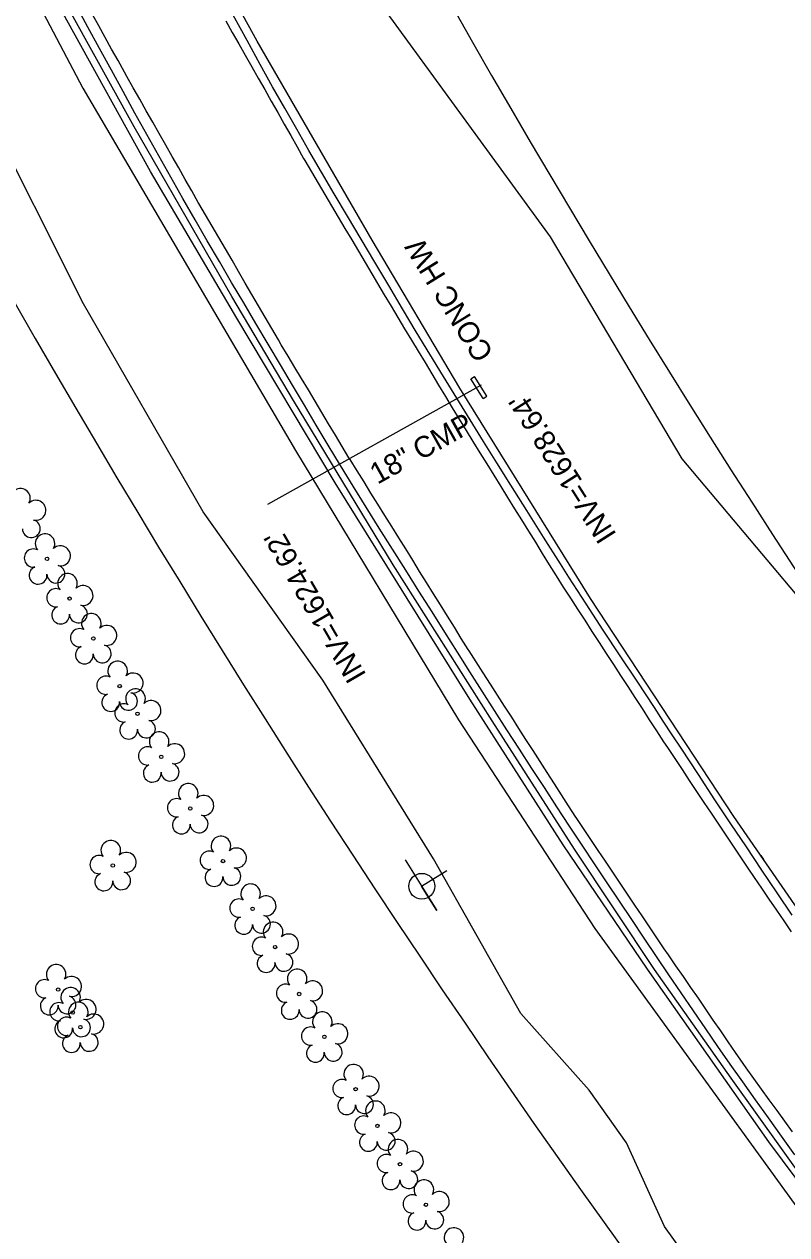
# Model space of a CAD drawing. Extents: x 472260 to 482161, y 489063 to 507124.
# Drawn here: x 478630.7 to 478775.5, y 494255.5 to 494485.4 of the extents above; entities that cross this region are included whole.
import ezdxf

# ---------------------------------------------------------------- set-up
doc = ezdxf.new("R2010")
doc.units = 0
for name, color, linetype in [('Exist Structure Minor Drop Inlet Cogo Elevation', 7, 'Continuous'), ('Exist Structure Minor Pipes CMP 30 Inch', 7, 'Continuous'), ('Prop Drainage Structure Catch Basin Convert From Junction Box Label', 7, 'Continuous'), ('Prop Drainage Structure Drop Inlet Grate 2 Narrow Slots and Sag Grates 840 24 CELL', 7, 'Continuous'), ('Prop Drainage Structure Drop Inlet Grate 2 Wide Slots and Flat Grates 840 20 Label', 7, 'Continuous'), ('Prop Drainage Structure Pipe RCP 66in Class IV', 7, 'Continuous'), ('Prop Drainage Structure Pipe RCP 66in Class IV Label', 7, 'Continuous'), ('Prop Drainage Structure Pipe Stub Out CELL', 7, 'Continuous'), ('Prop Drainage Structure Pipe Welded Steel 72in Label', 7, 'Continuous'), ('Prop Drainage Structure Plot Symbol 50 Scale', 7, 'Continuous'), ('Prop Drainage Structure Plot Symbol 50 Scale CELL', 7, 'Continuous'), ('Prop Drainage Structure Tops and Inverts LABEL', 7, 'Continuous'), ('Prop Earthen Structure Base Ditch Lateral Detail Label', 7, 'Continuous'), ('Prop Erosion Rip Rap Pad at Outlet Label', 7, 'Continuous')]:
    doc.layers.add(name, color=color, linetype=linetype)

msp = doc.modelspace()

# ---------------------------------------------------------------- linework, layer by layer
at = {"layer": 'Exist Structure Minor Drop Inlet Cogo Elevation'}
for radius in [1948.89, 2048.89]:
    msp.add_arc((480407.9, 495448.91), radius, 192.1328, 219.63873, dxfattribs=at)
at = {"layer": 'Prop Drainage Structure Catch Basin Convert From Junction Box Label'}
for p in [(478770.54, 494327.53), (478771.06, 494326.77)]:
    msp.add_line(p, (478771.06, 494326.77), dxfattribs=at)
for points in [[(478771.06, 494326.77), (478765.41, 494334.94), (478738.22, 494376.35), (478713.41, 494416.25), (478696.75, 494444.34), (478674.9, 494482.15), (478655.21, 494518.01), (478633.82, 494559.68), (478613.1, 494601.97), (478589.5, 494654.37)], [(478849.64, 494173.84), (478834.24, 494192.77), (478817.97, 494213.7), (478799.94, 494237.17), (478784.01, 494258.57), (478764.88, 494285.24), (478750.33, 494305.9), (478735.16, 494328.74), (478719.56, 494353.09), (478700.76, 494382.7), (478681.8, 494413.94), (478670.09, 494433.69), (478651.57, 494465.89), (478635.82, 494494.36), (478621.81, 494520.92), (478610.22, 494543.28), (478596.37, 494570.77), (478587.24, 494590.09)], [(478801.94, 494282.59), (478796.45, 494290.06), (478771.06, 494326.77)]]:
    msp.add_lwpolyline(points, dxfattribs=at)
at = {"layer": 'Prop Drainage Structure Drop Inlet Grate 2 Narrow Slots and Sag Grates 840 24 CELL'}
for points in [[(478776.54, 494275.05), (478775.08, 494277.08), (478773.62, 494279.1), (478772.15, 494281.13), (478770.69, 494283.16), (478769.23, 494285.19), (478767.77, 494287.22), (478767.17, 494288.05), (478765.75, 494290.11), (478764.34, 494292.18), (478762.92, 494294.24), (478761.51, 494296.3), (478760.09, 494298.36), (478758.68, 494300.42), (478757.26, 494302.48), (478755.85, 494304.54), (478754.43, 494306.6), (478753.02, 494308.66), (478752.21, 494309.83), (478750.82, 494311.91), (478749.42, 494313.98), (478748.03, 494316.06), (478746.63, 494318.13), (478745.24, 494320.21), (478743.85, 494322.28), (478742.45, 494324.36), (478741.06, 494326.43), (478739.66, 494328.51), (478738.27, 494330.58), (478736.88, 494332.66), (478735.48, 494334.73), (478735.41, 494334.84), (478734.06, 494336.95), (478732.71, 494339.05), (478731.36, 494341.15), (478730.01, 494343.26), (478728.66, 494345.36), (478727.31, 494347.46), (478725.95, 494349.57), (478724.6, 494351.67), (478723.25, 494353.77), (478721.9, 494355.88), (478720.55, 494357.98), (478719.2, 494360.08), (478717.85, 494362.19), (478716.5, 494364.29), (478715.15, 494366.39), (478715, 494366.62), (478713.68, 494368.74), (478712.36, 494370.87), (478711.04, 494372.99), (478709.73, 494375.11), (478708.41, 494377.24), (478707.09, 494379.36), (478705.77, 494381.48), (478704.45, 494383.61), (478703.13, 494385.73), (478701.81, 494387.85), (478700.49, 494389.98), (478699.17, 494392.1), (478697.85, 494394.22), (478696.53, 494396.35), (478695.21, 494398.47), (478693.9, 494400.59), (478692.58, 494402.72), (478692.36, 494403.06), (478691.08, 494405.21), (478689.79, 494407.35), (478688.5, 494409.49), (478687.22, 494411.64), (478685.93, 494413.78), (478684.65, 494415.92), (478683.36, 494418.07), (478682.08, 494420.21), (478680.79, 494422.35), (478679.51, 494424.5), (478678.95, 494425.42), (478677.7, 494427.58), (478676.44, 494429.74), (478675.18, 494431.9), (478673.93, 494434.06), (478672.67, 494436.22), (478671.41, 494438.38), (478670.16, 494440.54), (478668.9, 494442.7), (478667.64, 494444.86), (478666.38, 494447.02), (478665.13, 494449.18), (478663.87, 494451.34), (478663.75, 494451.54), (478662.52, 494453.72), (478661.29, 494455.89), (478660.05, 494458.06), (478658.82, 494460.24), (478657.58, 494462.41), (478656.35, 494464.59), (478655.12, 494466.76), (478653.88, 494468.93), (478652.65, 494471.11), (478651.42, 494473.28), (478650.18, 494475.46), (478649.72, 494476.27), (478648.51, 494478.45), (478647.3, 494480.64), (478646.09, 494482.83), (478644.88, 494485.02), (478643.67, 494487.2)], [(478668.97, 494485.99), (478670.21, 494483.81), (478671.44, 494481.64), (478672.67, 494479.46), (478673.9, 494477.29), (478675.13, 494475.11), (478676.36, 494472.94), (478677.6, 494470.76), (478678.83, 494468.59), (478680.06, 494466.41), (478681.29, 494464.24), (478682.52, 494462.06), (478683.75, 494459.89), (478683.99, 494459.47), (478685.26, 494457.32), (478686.53, 494455.17), (478687.8, 494453.01), (478689.06, 494450.86), (478690.33, 494448.71), (478691.6, 494446.55), (478692.87, 494444.4), (478694.14, 494442.25), (478695.41, 494440.09), (478696.68, 494437.94), (478697.76, 494436.1), (478699.05, 494433.96), (478700.34, 494431.82), (478701.63, 494429.68), (478702.92, 494427.54), (478704.21, 494425.4), (478705.5, 494423.26), (478706.79, 494421.12), (478708.07, 494418.97), (478709.36, 494416.83), (478710.65, 494414.69), (478711.94, 494412.55), (478713.26, 494410.36), (478714.58, 494408.24), (478715.89, 494406.11), (478717.21, 494403.99), (478718.53, 494401.87), (478719.85, 494399.74), (478721.16, 494397.62), (478722.48, 494395.49), (478723.8, 494393.37), (478725.11, 494391.24), (478726.43, 494389.12), (478727.75, 494386.99), (478729.06, 494384.87), (478730.38, 494382.74), (478731.7, 494380.62), (478733.02, 494378.48), (478734.38, 494376.38), (478735.74, 494374.29), (478737.1, 494372.19), (478738.47, 494370.09), (478739.83, 494368), (478741.19, 494365.9), (478742.55, 494363.8), (478743.91, 494361.71), (478745.27, 494359.61), (478746.63, 494357.51), (478747.99, 494355.42), (478749.35, 494353.32), (478750.71, 494351.22), (478752.08, 494349.13), (478752.8, 494348.01), (478754.19, 494345.93), (478755.58, 494343.85), (478756.96, 494341.77), (478758.35, 494339.7), (478759.74, 494337.62), (478761.13, 494335.54), (478762.52, 494333.46), (478763.9, 494331.38), (478765.29, 494329.3), (478766.68, 494327.22), (478768.07, 494325.14), (478769.26, 494323.36), (478770.67, 494321.3), (478772.09, 494319.24), (478773.5, 494317.18), (478774.92, 494315.12), (478776.33, 494313.05)]]:
    msp.add_lwpolyline(points, dxfattribs=at)
at = {"layer": 'Prop Drainage Structure Drop Inlet Grate 2 Wide Slots and Flat Grates 840 20 Label'}
for p, q in [((478635.04, 494383.86), (478635.04, 494383.86)), ((478639.32, 494376.31), (478639.32, 494376.31)), ((478643.83, 494368.73), (478643.83, 494368.73)), ((478648.83, 494359.7), (478648.83, 494359.7)), ((478652.22, 494354.45), (478652.22, 494354.45)), ((478656.72, 494346.27), (478656.72, 494346.27)), ((478662.23, 494336.45), (478662.23, 494336.45)), ((478647.53, 494325.64), (478647.53, 494325.64)), ((478668.44, 494326.47), (478668.44, 494326.47)), ((478674.06, 494317.4), (478674.06, 494317.4)), ((478678.33, 494310.14), (478678.33, 494310.14)), ((478637.16, 494302.08), (478637.16, 494302.08)), ((478682.91, 494301.24), (478682.91, 494301.24)), ((478639.91, 494297.73), (478639.91, 494297.73)), ((478641.37, 494294.95), (478641.37, 494294.95)), ((478687.69, 494293.1), (478687.69, 494293.1)), ((478693.62, 494283.15), (478693.62, 494283.15)), ((478697.76, 494276.19), (478697.76, 494276.19)), ((478702.04, 494268.91), (478702.04, 494268.91)), ((478706.96, 494261.23), (478706.96, 494261.23))]:
    msp.add_line(p, q, dxfattribs=at)
for centre in [(478635.04, 494383.86), (478639.32, 494376.31), (478643.83, 494368.73), (478648.83, 494359.7), (478652.22, 494354.45), (478656.72, 494346.27), (478662.23, 494336.45), (478647.53, 494325.64), (478668.44, 494326.47), (478674.06, 494317.4), (478678.33, 494310.14), (478637.16, 494302.08), (478682.91, 494301.24), (478639.91, 494297.73), (478641.37, 494294.95), (478687.69, 494293.1), (478693.62, 494283.15), (478697.76, 494276.19), (478702.04, 494268.91), (478706.96, 494261.23)]:
    msp.add_circle(centre, 0.326, dxfattribs=at)
for centre, radius, start, end in [((478629.99, 494395.35), 1.86, 330.1651, 219.7134), ((478632.92, 494393.07), 1.9, 257.1011, 134.1999), ((478632.05, 494389.58), 1.7, 181.2822, 74.56), ((478634.66, 494386.73), 1.86, 330.1651, 219.7134), ((478632.44, 494384.01), 1.73, 62.6636, 279.3457), ((478637.59, 494384.44), 1.9, 257.1011, 134.1999), ((478633.34, 494380.74), 1.69, 111.5671, 6.231), ((478636.72, 494380.96), 1.7, 181.2822, 74.56), ((478638.93, 494379.19), 1.86, 330.1651, 219.7134), ((478636.71, 494376.47), 1.73, 62.6636, 279.3457), ((478641.87, 494376.9), 1.9, 257.1011, 134.1999), ((478637.62, 494373.19), 1.69, 111.5671, 6.231), ((478640.99, 494373.41), 1.7, 181.2822, 74.56), ((478643.45, 494371.6), 1.86, 330.1651, 219.7134), ((478641.23, 494368.88), 1.73, 62.6636, 279.3457), ((478646.38, 494369.32), 1.9, 257.1011, 134.1999), ((478642.13, 494365.61), 1.69, 111.5671, 6.231), ((478645.51, 494365.83), 1.7, 181.2822, 74.56), ((478648.45, 494362.57), 1.86, 330.1651, 219.7134), ((478651.38, 494360.28), 1.9, 257.1011, 134.1999), ((478646.22, 494359.85), 1.73, 62.6636, 279.3457), ((478647.13, 494356.57), 1.69, 111.5671, 6.231), ((478650.5, 494356.8), 1.7, 181.2822, 74.56), ((478651.84, 494357.32), 1.86, 330.1651, 219.7134), ((478649.62, 494354.6), 1.73, 62.6636, 279.3457), ((478654.77, 494355.04), 1.9, 257.1011, 134.1999), ((478653.9, 494351.55), 1.7, 181.2822, 74.56), ((478650.52, 494351.33), 1.69, 111.5671, 6.231), ((478656.33, 494349.15), 1.86, 330.1651, 219.7134), ((478659.27, 494346.86), 1.9, 257.1011, 134.1999), ((478654.11, 494346.43), 1.73, 62.6636, 279.3457), ((478655.01, 494343.15), 1.69, 111.5671, 6.231), ((478658.39, 494343.37), 1.7, 181.2822, 74.56), ((478661.85, 494339.33), 1.86, 330.1651, 219.7134), ((478659.63, 494336.61), 1.73, 62.6636, 279.3457), ((478664.78, 494337.04), 1.9, 257.1011, 134.1999), ((478660.53, 494333.33), 1.69, 111.5671, 6.231), ((478663.9, 494333.55), 1.7, 181.2822, 74.56), ((478647.14, 494328.52), 1.86, 330.1651, 219.7134), ((478668.05, 494329.35), 1.86, 330.1651, 219.7134), ((478650.08, 494326.23), 1.9, 257.1011, 134.1999), ((478665.83, 494326.63), 1.73, 62.6636, 279.3457), ((478670.99, 494327.06), 1.9, 257.1011, 134.1999), ((478644.92, 494325.8), 1.73, 62.6636, 279.3457), ((478645.82, 494322.52), 1.69, 111.5671, 6.231), ((478649.2, 494322.74), 1.7, 181.2822, 74.56), ((478666.73, 494323.35), 1.69, 111.5671, 6.231), ((478670.11, 494323.57), 1.7, 181.2822, 74.56), ((478673.68, 494320.27), 1.86, 330.1651, 219.7134), ((478671.46, 494317.55), 1.73, 62.6636, 279.3457), ((478676.61, 494317.98), 1.9, 257.1011, 134.1999), ((478672.36, 494314.28), 1.69, 111.5671, 6.231), ((478675.74, 494314.5), 1.7, 181.2822, 74.56), ((478677.95, 494313.02), 1.86, 330.1651, 219.7134), ((478675.73, 494310.3), 1.73, 62.6636, 279.3457), ((478680.88, 494310.73), 1.9, 257.1011, 134.1999), ((478676.63, 494307.02), 1.69, 111.5671, 6.231), ((478680.01, 494307.24), 1.7, 181.2822, 74.56), ((478636.77, 494304.96), 1.86, 330.1651, 219.7134), ((478682.52, 494304.11), 1.86, 330.1651, 219.7134), ((478634.55, 494302.24), 1.73, 62.6636, 279.3457), ((478639.52, 494300.6), 1.86, 330.1651, 219.7134), ((478639.7, 494302.67), 1.9, 257.1011, 134.1999), ((478680.3, 494301.39), 1.73, 62.6636, 279.3457), ((478685.46, 494301.83), 1.9, 257.1011, 134.1999), ((478635.45, 494298.96), 1.69, 111.5671, 6.231), ((478638.83, 494299.18), 1.7, 181.2822, 74.56), ((478642.46, 494298.32), 1.9, 257.1011, 134.1999), ((478637.3, 494297.88), 1.73, 62.6636, 279.3457), ((478640.98, 494297.82), 1.86, 330.1651, 219.7134), ((478681.2, 494298.12), 1.69, 111.5671, 6.231), ((478684.58, 494298.34), 1.7, 181.2822, 74.56), ((478687.3, 494295.97), 1.86, 330.1651, 219.7134), ((478638.2, 494294.61), 1.69, 111.5671, 6.231), ((478638.76, 494295.1), 1.73, 62.6636, 279.3457), ((478641.58, 494294.83), 1.7, 181.2822, 74.56), ((478643.91, 494295.54), 1.9, 257.1011, 134.1999), ((478690.24, 494293.69), 1.9, 257.1011, 134.1999), ((478639.66, 494291.83), 1.69, 111.5671, 6.231), ((478643.04, 494292.05), 1.7, 181.2822, 74.56), ((478685.08, 494293.25), 1.73, 62.6636, 279.3457), ((478685.98, 494289.98), 1.69, 111.5671, 6.231), ((478689.36, 494290.2), 1.7, 181.2822, 74.56), ((478693.24, 494286.02), 1.86, 330.1651, 219.7134), ((478691.02, 494283.3), 1.73, 62.6636, 279.3457), ((478696.17, 494283.74), 1.9, 257.1011, 134.1999), ((478695.3, 494280.25), 1.7, 181.2822, 74.56), ((478691.92, 494280.03), 1.69, 111.5671, 6.231), ((478697.37, 494279.07), 1.86, 330.1651, 219.7134), ((478695.15, 494276.35), 1.73, 62.6636, 279.3457), ((478700.31, 494276.78), 1.9, 257.1011, 134.1999), ((478699.43, 494273.29), 1.7, 181.2822, 74.56), ((478696.05, 494273.07), 1.69, 111.5671, 6.231), ((478701.65, 494271.78), 1.86, 330.1651, 219.7134), ((478699.43, 494269.06), 1.73, 62.6636, 279.3457), ((478704.58, 494269.5), 1.9, 257.1011, 134.1999), ((478700.33, 494265.79), 1.69, 111.5671, 6.231), ((478703.71, 494266.01), 1.7, 181.2822, 74.56), ((478706.58, 494264.1), 1.86, 330.1651, 219.7134), ((478709.51, 494261.82), 1.9, 257.1011, 134.1999), ((478704.36, 494261.38), 1.73, 62.6636, 279.3457), ((478705.26, 494258.11), 1.69, 111.5671, 6.231), ((478708.64, 494258.33), 1.7, 181.2822, 74.56), ((478712.28, 494255.01), 1.86, 330.1651, 219.7134)]:
    msp.add_arc(centre, radius, start, end, dxfattribs=at)
at = {"layer": 'Prop Drainage Structure Pipe RCP 66in Class IV'}
msp.add_line((478717.45, 494416.82), (478676.9, 494394.15), dxfattribs=at)
at = {"layer": 'Prop Drainage Structure Pipe Stub Out CELL'}
for points in [[(478777, 494270.71), (478774.46, 494274.24), (478771.97, 494277.71), (478769.53, 494281.14), (478767.12, 494284.54), (478764.74, 494287.92), (478762.4, 494291.27), (478760.08, 494294.63), (478757.75, 494298.02), (478755.41, 494301.44), (478753.07, 494304.9), (478750.73, 494308.38), (478748.38, 494311.87), (478746.04, 494315.36), (478743.69, 494318.85), (478741.34, 494322.37), (478738.98, 494325.92), (478736.6, 494329.51), (478734.22, 494333.13), (478731.83, 494336.77), (478729.45, 494340.42), (478727.07, 494344.07), (478724.7, 494347.74), (478722.33, 494351.4), (478719.98, 494355.07), (478717.64, 494358.74), (478715.31, 494362.42), (478712.97, 494366.13), (478710.57, 494369.92), (478708.13, 494373.78), (478705.63, 494377.72), (478703.12, 494381.7), (478700.61, 494385.69), (478698.11, 494389.68), (478695.61, 494393.69), (478693.15, 494397.67), (478690.76, 494401.59), (478688.42, 494405.45), (478686.15, 494409.25), (478683.9, 494413.04), (478681.63, 494416.86), (478679.33, 494420.71), (478677.02, 494424.6), (478674.7, 494428.51), (478672.38, 494432.43), (478670.07, 494436.35), (478667.76, 494440.28), (478665.45, 494444.24), (478663.14, 494448.22), (478660.84, 494452.24), (478658.55, 494456.29), (478656.26, 494460.36), (478653.99, 494464.43), (478651.73, 494468.5), (478649.49, 494472.57), (478647.25, 494476.65), (478645.01, 494480.72), (478642.77, 494484.8), (478640.54, 494488.88)], [(478776.5, 494316.2), (478773.62, 494320.42), (478770.72, 494324.75), (478767.8, 494329.15), (478764.85, 494333.56), (478761.84, 494338.11), (478758.68, 494342.91), (478755.41, 494347.92), (478753.73, 494350.47), (478752.03, 494353.06), (478750.33, 494355.63), (478747.04, 494360.62), (478743.85, 494365.43), (478740.63, 494370.32), (478737.37, 494375.32), (478734.12, 494380.36), (478732.5, 494382.89), (478729.29, 494387.95), (478726.1, 494393.02), (478723.09, 494397.82), (478720.41, 494402.11), (478717.9, 494406.16), (478715.39, 494410.24), (478712.86, 494414.35), (478710.28, 494418.49), (478707.68, 494422.69), (478705.1, 494426.98), (478702.52, 494431.33), (478699.91, 494435.74), (478697.29, 494440.16), (478694.67, 494444.56), (478692.08, 494448.91), (478689.56, 494453.13), (478687.11, 494457.27), (478684.74, 494461.4), (478682.43, 494465.46), (478680.16, 494469.42), (478677.86, 494473.45), (478675.49, 494477.73), (478673, 494482.27), (478670.37, 494487.07)]]:
    msp.add_lwpolyline(points, dxfattribs=at)
at = {"layer": 'Prop Drainage Structure Plot Symbol 50 Scale'}
for p, q in [((478715.46, 494418.02), (478716.16, 494418.47)), ((478717.85, 494414.29), (478715.46, 494418.02)), ((478718.55, 494414.74), (478716.16, 494418.47)), ((478717.85, 494414.29), (478718.55, 494414.74))]:
    msp.add_line(p, q, dxfattribs=at)
at = {"layer": 'Prop Drainage Structure Plot Symbol 50 Scale CELL'}
msp.add_lwpolyline([(478848.96, 494173.09), (478823.38, 494205.51), (478797.42, 494239.12), (478772.09, 494273.2), (478749.01, 494305.94), (478733.03, 494329.58), (478715.27, 494357.24), (478689.75, 494398.3), (478671.1, 494429.57), (478654.66, 494457.42), (478638.8, 494486.1), (478625.46, 494510.7), (478608.27, 494543.89), (478591.97, 494576.68), (478579.13, 494602.21), (478568.8, 494623)], dxfattribs=at)
at = {"layer": 'Prop Drainage Structure Tops and Inverts LABEL'}
for points in [[(478604.93, 494543.22), (478641.84, 494473.22), (478682.21, 494404.4), (478713.16, 494353.28), (478739.04, 494313.7), (478791.02, 494241.9), (478829.88, 494190.36), (478845.51, 494172.66)], [(478815.93, 494173.7), (478799.98, 494194.82), (478777.28, 494222.27), (478752.25, 494257.11), (478745.05, 494272.95), (478737.95, 494282.98), (478724.96, 494297.54), (478708.38, 494326.9), (478687.37, 494360.79), (478664.7, 494392.81), (478641.97, 494432.3), (478623.26, 494469.49), (478605.12, 494499.9)]]:
    msp.add_lwpolyline(points, dxfattribs=at)
at = {"layer": 'Prop Earthen Structure Base Ditch Lateral Detail Label'}
msp.add_line((478706.17, 494321.69), (478706.17, 494321.69), dxfattribs=at)
msp.add_lwpolyline([(478703, 494326.71), (478709.02, 494317.1), (478706.15, 494321.68), (478710.93, 494324.69)], dxfattribs=at)
msp.add_circle((478706.18, 494321.69), 2.45, dxfattribs=at)
at = {"layer": 'Prop Erosion Rip Rap Pad at Outlet Label'}
msp.add_lwpolyline([(479101.8, 494299.48), (479096.32, 494300.1), (479049.04, 494294.92), (479006.84, 494266.09), (478983.81, 494246.55), (478950.37, 494226.98), (478901.94, 494216.55), (478888.04, 494230.14), (478859.58, 494268.63), (478835.28, 494302.1), (478794.29, 494356.87), (478755.58, 494402.83), (478730.62, 494444.98), (478696.86, 494491.29), (478678.12, 494505.61), (478645.77, 494567.98), (478614.57, 494622.64), (478600.77, 494655.77)], dxfattribs=at)

# ---------------------------------------------------------------- texts
at = {"layer": 'Exist Structure Minor Pipes CMP 30 Inch'}
msp.add_text('CONC HW', height=4, rotation=121.697, dxfattribs=at).set_placement((478719.93, 494422.88))
at = {"layer": 'Prop Drainage Structure Pipe RCP 66in Class IV Label'}
msp.add_text('18" CMP', height=4, rotation=29.2104, dxfattribs=at).set_placement((478697.77, 494397.91))
at = {"layer": 'Prop Drainage Structure Pipe Welded Steel 72in Label'}
for s, rotation, p in [("INV=1628.64'", 122.4992, (478743.25, 494388.46)), ("INV=1624.62'", 120.1239, (478695.74, 494361.8))]:
    msp.add_text(s, height=4, rotation=rotation, dxfattribs=at).set_placement(p)

doc.saveas('drawing.dxf')
